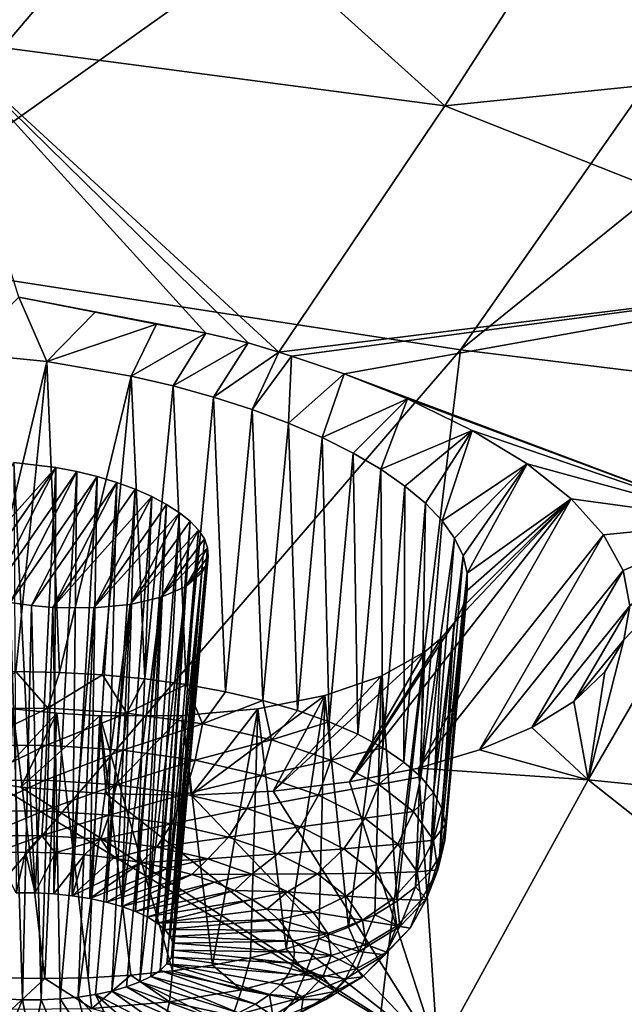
# Model space of a CAD drawing. Header units: metres. Extents: x -90 to 304, y -90 to 74.
# Tile 354 of 570: x 226.8 to 228.89, y 9.18 to 12.58. Entities that reach past the tile are written whole.
import ezdxf

# ---------------------------------------------------------------- set-up
doc = ezdxf.new("R2010")
doc.units = ezdxf.units.M
doc.layers.add('solid_21662050_350', color=7, linetype='CONTINUOUS')

msp = doc.modelspace()

# ---------------------------------------------------------------- linework, layer by layer
at = {"layer": 'solid_21662050_350'}
for points in [[(227.651947, 15.768793, 204.464615), (222.040695, 12.608644, 209.156174), (224.043106, 12.163971, 210.391296)], [(229.265793, 15.456266, 205.332703), (227.651947, 15.768793, 204.464615), (224.043106, 12.163971, 210.391296)], [(229.265793, 15.456266, 205.332703), (224.043106, 12.163971, 210.391296), (226.140976, 11.773056, 211.477097)], [(230.948105, 15.188368, 206.076813), (229.265793, 15.456266, 205.332703), (226.140976, 11.773056, 211.477097)], [(230.948105, 15.188368, 206.076813), (226.140976, 11.773056, 211.477097), (228.321777, 11.438239, 212.407089)], [(232.688187, 14.966808, 206.692215), (230.948105, 15.188368, 206.076813), (228.321777, 11.438239, 212.407089)], [(232.688187, 14.966808, 206.692215), (228.321777, 11.438239, 212.407089), (230.572449, 11.161523, 213.175705)], [(224.999817, 13.063144, 138.802139), (227.118759, 13.315646, 137.283661), (226.520493, 12.510379, 139.462799)], [(226.520493, 12.510379, 139.462799), (227.118759, 13.315646, 137.283661), (228.267212, 12.279743, 139.361588)], [(227.118759, 13.315646, 137.283661), (228.781036, 13.078306, 137.177475), (228.267212, 12.279743, 139.361588)], [(228.781036, 13.078306, 137.177475), (230.607529, 13.223016, 136.075104), (230.211166, 12.478839, 138.178833)], [(228.267212, 12.279743, 139.361588), (228.781036, 13.078306, 137.177475), (230.211166, 12.478839, 138.178833)], [(226.520493, 12.510379, 139.462799), (228.267212, 12.279743, 139.361588), (227.694962, 11.430182, 141.585892)], [(227.588959, 11.461358, 141.546906), (226.520493, 12.510379, 139.462799), (227.694962, 11.430182, 141.585892)], [(227.442703, 11.495285, 141.514999), (226.797409, 11.619217, 141.441406), (226.520493, 12.510379, 139.462799)], [(227.588959, 11.461358, 141.546906), (227.442703, 11.495285, 141.514999), (226.520493, 12.510379, 139.462799)], [(228.267212, 12.279743, 139.361588), (230.211166, 12.478839, 138.178833), (229.766693, 11.686722, 140.317886)], [(227.694962, 11.430182, 141.585892), (228.267212, 12.279743, 139.361588), (229.766693, 11.686722, 140.317886)], [(228.321777, 11.438239, 212.407089), (226.140976, 11.773056, 211.477097), (224.898575, 7.462947, 218.211243)], [(227.738724, 11.416168, 141.604782), (227.694962, 11.430182, 141.585892), (229.766693, 11.686722, 140.317886)], [(227.919708, 11.354596, 141.692123), (227.738724, 11.416168, 141.604782), (229.766693, 11.686722, 140.317886)], [(227.919708, 11.354596, 141.692123), (229.766693, 11.686722, 140.317886), (229.27684, 10.845471, 142.497498)], [(226.606583, 11.425714, 141.951706), (226.797409, 11.619217, 141.441406), (226.893982, 11.397331, 141.922241)], [(227.442703, 11.495285, 141.514999), (227.061188, 11.567391, 141.47287), (226.797409, 11.619217, 141.441406)], [(226.893982, 11.397331, 141.922241), (226.797409, 11.619217, 141.441406), (227.061188, 11.567391, 141.47287)], [(226.893982, 11.397331, 141.922241), (227.061188, 11.567391, 141.47287), (227.272812, 11.526498, 141.497849)], [(227.442703, 11.495285, 141.514999), (227.272812, 11.526498, 141.497849), (227.061188, 11.567391, 141.47287)], [(226.893982, 11.397331, 141.922241), (227.272812, 11.526498, 141.497849), (227.185974, 11.34658, 141.944733)], [(227.185974, 11.34658, 141.944733), (227.272812, 11.526498, 141.497849), (227.442703, 11.495285, 141.514999)], [(227.185974, 11.34658, 141.944733), (227.442703, 11.495285, 141.514999), (227.329788, 11.31308, 141.976349)], [(227.329788, 11.31308, 141.976349), (227.442703, 11.495285, 141.514999), (227.588959, 11.461358, 141.546906)], [(227.329788, 11.31308, 141.976349), (227.588959, 11.461358, 141.546906), (227.469208, 11.274671, 142.021378)], [(227.469208, 11.274671, 142.021378), (227.588959, 11.461358, 141.546906), (227.694962, 11.430182, 141.585892)], [(228.321777, 11.438239, 212.407089), (224.898575, 7.462947, 218.211243), (227.799805, 7.090538, 219.245651)], [(226.606583, 11.425714, 141.951706), (226.893982, 11.397331, 141.922241), (226.638153, 10.324144, 141.594299)], [(227.469208, 11.274671, 142.021378), (227.694962, 11.430182, 141.585892), (227.602295, 11.231869, 142.079254)], [(227.602295, 11.231869, 142.079254), (227.694962, 11.430182, 141.585892), (227.738724, 11.416168, 141.604782)], [(230.572449, 11.161523, 213.175705), (228.321777, 11.438239, 212.407089), (227.799805, 7.090538, 219.245651)], [(226.893982, 11.397331, 141.922241), (226.787643, 10.327307, 141.581528), (226.638153, 10.324144, 141.594299)], [(226.893982, 11.397331, 141.922241), (226.937668, 10.324664, 141.583313), (226.787643, 10.327307, 141.581528)], [(226.893982, 11.397331, 141.922241), (227.185974, 11.34658, 141.944733), (226.937668, 10.324664, 141.583313)], [(227.602295, 11.231869, 142.079254), (227.738724, 11.416168, 141.604782), (227.727692, 11.185113, 142.149353)], [(227.727692, 11.185113, 142.149353), (227.738724, 11.416168, 141.604782), (227.919708, 11.354596, 141.692123)], [(227.727692, 11.185113, 142.149353), (227.919708, 11.354596, 141.692123), (227.844238, 11.134833, 142.230972)], [(227.844238, 11.134833, 142.230972), (227.919708, 11.354596, 141.692123), (228.138596, 11.268078, 141.827774)], [(228.138596, 11.268078, 141.827774), (227.919708, 11.354596, 141.692123), (229.27684, 10.845471, 142.497498)], [(227.185974, 11.34658, 141.944733), (227.086609, 10.316245, 141.599686), (226.937668, 10.324664, 141.583313)], [(227.185974, 11.34658, 141.944733), (227.232803, 10.302142, 141.630432), (227.086609, 10.316245, 141.599686)], [(227.185974, 11.34658, 141.944733), (227.329788, 11.31308, 141.976349), (227.232803, 10.302142, 141.630432)], [(227.329788, 11.31308, 141.976349), (227.37468, 10.28251, 141.675232), (227.232803, 10.302142, 141.630432)], [(227.329788, 11.31308, 141.976349), (227.469208, 11.274671, 142.021378), (227.37468, 10.28251, 141.675232)], [(227.469208, 11.274671, 142.021378), (227.510666, 10.257563, 141.733597), (227.37468, 10.28251, 141.675232)], [(227.469208, 11.274671, 142.021378), (227.602295, 11.231869, 142.079254), (227.510666, 10.257563, 141.733597)], [(227.844238, 11.134833, 142.230972), (228.138596, 11.268078, 141.827774), (227.95076, 11.081519, 142.323257)], [(227.95076, 11.081519, 142.323257), (228.138596, 11.268078, 141.827774), (228.046249, 11.025665, 142.425247)], [(228.046249, 11.025665, 142.425247), (228.138596, 11.268078, 141.827774), (228.361694, 11.159866, 142.015213)], [(228.361694, 11.159866, 142.015213), (228.138596, 11.268078, 141.827774), (229.27684, 10.845471, 142.497498)], [(227.602295, 11.231869, 142.079254), (227.639267, 10.227575, 141.804871), (227.510666, 10.257563, 141.733597)], [(227.602295, 11.231869, 142.079254), (227.727692, 11.185113, 142.149353), (227.639267, 10.227575, 141.804871)], [(227.727692, 11.185113, 142.149353), (227.759094, 10.192875, 141.88829), (227.639267, 10.227575, 141.804871)], [(227.727692, 11.185113, 142.149353), (227.844238, 11.134833, 142.230972), (227.759094, 10.192875, 141.88829)], [(230.572449, 11.161523, 213.175705), (227.799805, 7.090538, 219.245651), (230.780045, 6.798356, 220.05722)], [(228.046249, 11.025665, 142.425247), (228.361694, 11.159866, 142.015213), (228.129776, 10.967772, 142.535934)], [(228.129776, 10.967772, 142.535934), (228.361694, 11.159866, 142.015213), (228.200531, 10.908388, 142.654144)], [(228.200531, 10.908388, 142.654144), (228.361694, 11.159866, 142.015213), (228.257889, 10.848016, 142.778763)], [(228.257889, 10.848016, 142.778763), (228.361694, 11.159866, 142.015213), (228.551819, 11.043999, 142.232483)], [(228.551819, 11.043999, 142.232483), (228.361694, 11.159866, 142.015213), (229.27684, 10.845471, 142.497498)], [(227.844238, 11.134833, 142.230972), (227.86882, 10.153842, 141.982941), (227.759094, 10.192875, 141.88829)], [(227.844238, 11.134833, 142.230972), (227.95076, 11.081519, 142.323257), (227.86882, 10.153842, 141.982941)], [(227.95076, 11.081519, 142.323257), (227.967239, 10.110905, 142.087769), (227.86882, 10.153842, 141.982941)], [(227.95076, 11.081519, 142.323257), (228.046249, 11.025665, 142.425247), (227.967239, 10.110905, 142.087769)], [(226.554169, 10.61761, 143.809799), (226.78009, 11.048913, 142.759537), (226.924973, 11.031392, 142.754349)], [(226.78009, 11.048913, 142.759537), (226.788544, 9.56358, 142.283768), (226.853912, 9.563376, 142.282166)], [(226.924973, 11.031392, 142.754349), (226.78009, 11.048913, 142.759537), (226.853912, 9.563376, 142.282166)], [(228.257889, 10.848016, 142.778763), (228.551819, 11.043999, 142.232483), (228.301285, 10.787211, 142.908493)], [(228.301285, 10.787211, 142.908493), (228.551819, 11.043999, 142.232483), (228.330307, 10.726527, 143.042053)], [(228.330307, 10.726527, 143.042053), (228.551819, 11.043999, 142.232483), (228.344711, 10.666491, 143.178146)], [(228.344711, 10.666491, 143.178146), (228.551819, 11.043999, 142.232483), (228.703506, 10.923476, 142.473297)], [(228.703506, 10.923476, 142.473297), (228.551819, 11.043999, 142.232483), (229.27684, 10.845471, 142.497498)], [(226.554169, 10.61761, 143.809799), (226.924973, 11.031392, 142.754349), (226.622284, 10.597008, 143.836105)], [(226.622284, 10.597008, 143.836105), (226.924973, 11.031392, 142.754349), (226.693893, 10.579576, 143.854309)], [(226.693893, 10.579576, 143.854309), (226.924973, 11.031392, 142.754349), (226.997528, 11.017359, 142.763992)], [(226.693893, 10.579576, 143.854309), (226.997528, 11.017359, 142.763992), (226.7677, 10.565622, 143.86412)], [(226.7677, 10.565622, 143.86412), (226.997528, 11.017359, 142.763992), (227.068237, 11.000034, 142.781891)], [(226.924973, 11.031392, 142.754349), (226.853912, 9.563376, 142.282166), (226.91893, 9.560019, 142.288513)], [(226.997528, 11.017359, 142.763992), (226.924973, 11.031392, 142.754349), (226.91893, 9.560019, 142.288513)], [(226.997528, 11.017359, 142.763992), (226.91893, 9.560019, 142.288513), (226.982452, 9.553568, 142.302689)], [(227.068237, 11.000034, 142.781891), (226.997528, 11.017359, 142.763992), (226.982452, 9.553568, 142.302689)], [(228.046249, 11.025665, 142.425247), (228.053284, 10.064533, 142.20163), (227.967239, 10.110905, 142.087769)], [(228.046249, 11.025665, 142.425247), (228.129776, 10.967772, 142.535934), (228.053284, 10.064533, 142.20163)], [(226.7677, 10.565622, 143.86412), (227.068237, 11.000034, 142.781891), (226.842148, 10.555387, 143.865433)], [(226.842148, 10.555387, 143.865433), (227.068237, 11.000034, 142.781891), (227.135651, 10.979735, 142.807785)], [(226.842148, 10.555387, 143.865433), (227.135651, 10.979735, 142.807785), (226.915649, 10.548952, 143.858505)], [(226.915649, 10.548952, 143.858505), (227.135651, 10.979735, 142.807785), (227.198654, 10.956796, 142.841248)], [(227.068237, 11.000034, 142.781891), (226.982452, 9.553568, 142.302689), (227.043396, 9.544131, 142.324463)], [(227.135651, 10.979735, 142.807785), (227.068237, 11.000034, 142.781891), (227.043396, 9.544131, 142.324463)], [(227.135651, 10.979735, 142.807785), (227.043396, 9.544131, 142.324463), (227.100723, 9.53187, 142.353455)], [(227.198654, 10.956796, 142.841248), (227.135651, 10.979735, 142.807785), (227.100723, 9.53187, 142.353455)], [(226.915649, 10.548952, 143.858505), (227.198654, 10.956796, 142.841248), (227.256302, 10.931561, 142.88176)], [(227.198654, 10.956796, 142.841248), (227.100723, 9.53187, 142.353455), (227.153458, 9.516996, 142.38916)], [(227.256302, 10.931561, 142.88176), (227.198654, 10.956796, 142.841248), (227.153458, 9.516996, 142.38916)], [(228.129776, 10.967772, 142.535934), (228.126007, 10.015235, 142.323288), (228.053284, 10.064533, 142.20163)], [(228.129776, 10.967772, 142.535934), (228.200531, 10.908388, 142.654144), (228.126007, 10.015235, 142.323288)], [(226.915649, 10.548952, 143.858505), (227.256302, 10.931561, 142.88176), (227.056152, 10.547194, 143.821487)], [(227.307724, 10.904426, 142.928665), (227.056152, 10.547194, 143.821487), (227.256302, 10.931561, 142.88176)], [(227.256302, 10.931561, 142.88176), (227.153458, 9.516996, 142.38916), (227.200699, 9.499757, 142.431)], [(227.307724, 10.904426, 142.928665), (227.256302, 10.931561, 142.88176), (227.200699, 9.499757, 142.431)], [(227.938644, 9.94663, 144.949051), (228.703506, 10.923476, 142.473297), (228.176514, 9.994089, 144.778854)], [(228.299637, 10.495775, 143.588043), (228.703506, 10.923476, 142.473297), (227.938644, 9.94663, 144.949051)], [(228.200531, 10.908388, 142.654144), (228.184616, 9.963552, 142.451416), (228.126007, 10.015235, 142.323288)], [(228.176514, 9.994089, 144.778854), (228.703506, 10.923476, 142.473297), (228.814697, 10.799749, 142.733963)], [(228.200531, 10.908388, 142.654144), (228.257889, 10.848016, 142.778763), (228.184616, 9.963552, 142.451416)], [(228.329285, 10.55056, 143.45253), (228.703506, 10.923476, 142.473297), (228.299637, 10.495775, 143.588043)], [(228.344376, 10.607661, 143.315399), (228.703506, 10.923476, 142.473297), (228.329285, 10.55056, 143.45253)], [(228.344711, 10.666491, 143.178146), (228.703506, 10.923476, 142.473297), (228.344376, 10.607661, 143.315399)], [(228.814697, 10.799749, 142.733963), (228.703506, 10.923476, 142.473297), (229.27684, 10.845471, 142.497498)], [(227.352188, 10.875768, 142.981277), (227.056152, 10.547194, 143.821487), (227.307724, 10.904426, 142.928665)], [(227.181946, 10.559356, 143.757202), (227.056152, 10.547194, 143.821487), (227.352188, 10.875768, 142.981277)], [(227.181946, 10.559356, 143.757202), (227.352188, 10.875768, 142.981277), (227.389023, 10.846027, 143.038757)], [(227.307724, 10.904426, 142.928665), (227.200699, 9.499757, 142.431), (227.241623, 9.480461, 142.478226)], [(227.352188, 10.875768, 142.981277), (227.307724, 10.904426, 142.928665), (227.241623, 9.480461, 142.478226)], [(227.352188, 10.875768, 142.981277), (227.241623, 9.480461, 142.478226), (227.275528, 9.459426, 142.530045)], [(227.389023, 10.846027, 143.038757), (227.352188, 10.875768, 142.981277), (227.275528, 9.459426, 142.530045)], [(227.181946, 10.559356, 143.757202), (227.389023, 10.846027, 143.038757), (227.417709, 10.815631, 143.100235)], [(227.389023, 10.846027, 143.038757), (227.275528, 9.459426, 142.530045), (227.301865, 9.437017, 142.585556)], [(227.417709, 10.815631, 143.100235), (227.389023, 10.846027, 143.038757), (227.301865, 9.437017, 142.585556)], [(228.257889, 10.848016, 142.778763), (228.301285, 10.787211, 142.908493), (228.184616, 9.963552, 142.451416)], [(228.761917, 9.953365, 144.724335), (229.27684, 10.845471, 142.497498), (230.648056, 9.762865, 144.732513)], [(228.884735, 10.436546, 143.568588), (229.27684, 10.845471, 142.497498), (228.761917, 9.953365, 144.724335)], [(228.882507, 10.676091, 143.006699), (228.814697, 10.799749, 142.733963), (229.27684, 10.845471, 142.497498)], [(228.905899, 10.55429, 143.286819), (228.882507, 10.676091, 143.006699), (229.27684, 10.845471, 142.497498)], [(228.884735, 10.436546, 143.568588), (228.905899, 10.55429, 143.286819), (229.27684, 10.845471, 142.497498)], [(227.181946, 10.559356, 143.757202), (227.417709, 10.815631, 143.100235), (227.289383, 10.584445, 143.668701)], [(227.289383, 10.584445, 143.668701), (227.417709, 10.815631, 143.100235), (227.437836, 10.785016, 143.16478)], [(227.417709, 10.815631, 143.100235), (227.301865, 9.437017, 142.585556), (227.320145, 9.413618, 142.643829)], [(227.437836, 10.785016, 143.16478), (227.417709, 10.815631, 143.100235), (227.320145, 9.413618, 142.643829)], [(227.289383, 10.584445, 143.668701), (227.437836, 10.785016, 143.16478), (227.449127, 10.754624, 143.23143)], [(227.449127, 10.754624, 143.23143), (227.437836, 10.785016, 143.16478), (227.320145, 9.413618, 142.643829)], [(228.176514, 9.994089, 144.778854), (228.814697, 10.799749, 142.733963), (228.387375, 10.057003, 144.579849)], [(228.301285, 10.787211, 142.908493), (228.228455, 9.910048, 142.584579), (228.184616, 9.963552, 142.451416)], [(228.301285, 10.787211, 142.908493), (228.330307, 10.726527, 143.042053), (228.228455, 9.910048, 142.584579)], [(228.387375, 10.057003, 144.579849), (228.814697, 10.799749, 142.733963), (228.882507, 10.676091, 143.006699)], [(227.289383, 10.584445, 143.668701), (227.449127, 10.754624, 143.23143), (227.373489, 10.621456, 143.559509)], [(227.449127, 10.754624, 143.23143), (227.320145, 9.413618, 142.643829), (227.330093, 9.389626, 142.703857)], [(227.451431, 10.724883, 143.299194), (227.449127, 10.754624, 143.23143), (227.330093, 9.389626, 142.703857)], [(227.373489, 10.621456, 143.559509), (227.449127, 10.754624, 143.23143), (227.451431, 10.724883, 143.299194)], [(227.451431, 10.724883, 143.299194), (227.330093, 9.389626, 142.703857), (227.331497, 9.36546, 142.764603)], [(227.444748, 10.696224, 143.367065), (227.451431, 10.724883, 143.299194), (227.331497, 9.36546, 142.764603)], [(227.373489, 10.621456, 143.559509), (227.451431, 10.724883, 143.299194), (227.444748, 10.696224, 143.367065)], [(228.330307, 10.726527, 143.042053), (228.25705, 9.85531, 142.721344), (228.228455, 9.910048, 142.584579)], [(228.330307, 10.726527, 143.042053), (228.344711, 10.666491, 143.178146), (228.25705, 9.85531, 142.721344)], [(227.444748, 10.696224, 143.367065), (227.331497, 9.36546, 142.764603), (227.324371, 9.341516, 142.825058)], [(227.429184, 10.669107, 143.433929), (227.444748, 10.696224, 143.367065), (227.324371, 9.341516, 142.825058)], [(227.373489, 10.621456, 143.559509), (227.444748, 10.696224, 143.367065), (227.429184, 10.669107, 143.433929)], [(228.387375, 10.057003, 144.579849), (228.882507, 10.676091, 143.006699), (228.567688, 10.134292, 144.354904)], [(228.567688, 10.134292, 144.354904), (228.882507, 10.676091, 143.006699), (228.905899, 10.55429, 143.286819)], [(227.429184, 10.669107, 143.433929), (227.308807, 9.318223, 142.884155), (227.285095, 9.295971, 142.940903)], [(227.373489, 10.621456, 143.559509), (227.429184, 10.669107, 143.433929), (227.285095, 9.295971, 142.940903)], [(227.429184, 10.669107, 143.433929), (227.324371, 9.341516, 142.825058), (227.308807, 9.318223, 142.884155)], [(228.344711, 10.666491, 143.178146), (228.270111, 9.799939, 142.860214), (228.25705, 9.85531, 142.721344)], [(228.344711, 10.666491, 143.178146), (228.344376, 10.607661, 143.315399), (228.270111, 9.799939, 142.860214)], [(227.373489, 10.621456, 143.559509), (227.253632, 9.27514, 142.994324), (227.214951, 9.256089, 143.043488)], [(227.289383, 10.584445, 143.668701), (227.373489, 10.621456, 143.559509), (227.214951, 9.256089, 143.043488)], [(227.373489, 10.621456, 143.559509), (227.285095, 9.295971, 142.940903), (227.253632, 9.27514, 142.994324)], [(228.344376, 10.607661, 143.315399), (228.267456, 9.74454, 142.999664), (228.270111, 9.799939, 142.860214)], [(228.344376, 10.607661, 143.315399), (228.329285, 10.55056, 143.45253), (228.267456, 9.74454, 142.999664)], [(227.289383, 10.584445, 143.668701), (227.169708, 9.239137, 143.087601), (227.118713, 9.224586, 143.125839)], [(227.181946, 10.559356, 143.757202), (227.289383, 10.584445, 143.668701), (227.118713, 9.224586, 143.125839)], [(227.289383, 10.584445, 143.668701), (227.214951, 9.256089, 143.043488), (227.169708, 9.239137, 143.087601)], [(226.7677, 10.565622, 143.86412), (226.81012, 9.194803, 143.210739), (226.745102, 9.19816, 143.204391)], [(226.7677, 10.565622, 143.86412), (226.842148, 10.555387, 143.865433), (226.81012, 9.194803, 143.210739)], [(226.842148, 10.555387, 143.865433), (226.875488, 9.1946, 143.209137), (226.81012, 9.194803, 143.210739)], [(226.842148, 10.555387, 143.865433), (226.915649, 10.548952, 143.858505), (226.875488, 9.1946, 143.209137)], [(226.915649, 10.548952, 143.858505), (226.94014, 9.197554, 143.199615), (226.875488, 9.1946, 143.209137)], [(226.915649, 10.548952, 143.858505), (227.056152, 10.547194, 143.821487), (226.94014, 9.197554, 143.199615)], [(227.056152, 10.547194, 143.821487), (227.002914, 9.203614, 143.182343), (226.94014, 9.197554, 143.199615)], [(227.181946, 10.559356, 143.757202), (227.06279, 9.212676, 143.157608), (227.002914, 9.203614, 143.182343)], [(227.181946, 10.559356, 143.757202), (227.002914, 9.203614, 143.182343), (227.056152, 10.547194, 143.821487)], [(227.181946, 10.559356, 143.757202), (227.118713, 9.224586, 143.125839), (227.06279, 9.212676, 143.157608)], [(228.329285, 10.55056, 143.45253), (228.249146, 9.689721, 143.138153), (228.267456, 9.74454, 142.999664)], [(228.329285, 10.55056, 143.45253), (228.299637, 10.495775, 143.588043), (228.249146, 9.689721, 143.138153)], [(228.567688, 10.134292, 144.354904), (228.905899, 10.55429, 143.286819), (228.712723, 10.22432, 144.108643)], [(228.712723, 10.22432, 144.108643), (228.905899, 10.55429, 143.286819), (228.884735, 10.436546, 143.568588)], [(228.299637, 10.495775, 143.588043), (227.938644, 9.94663, 144.949051), (228.255875, 10.443935, 143.720306)], [(228.299637, 10.495775, 143.588043), (228.215363, 9.636083, 143.27417), (228.249146, 9.689721, 143.138153)], [(228.299637, 10.495775, 143.588043), (228.255875, 10.443935, 143.720306), (228.215363, 9.636083, 143.27417)], [(228.255875, 10.443935, 143.720306), (227.938644, 9.94663, 144.949051), (228.1987, 10.395614, 143.847794)], [(228.255875, 10.443935, 143.720306), (228.166473, 9.584212, 143.406219), (228.215363, 9.636083, 143.27417)], [(228.255875, 10.443935, 143.720306), (228.1987, 10.395614, 143.847794), (228.166473, 9.584212, 143.406219)], [(228.712723, 10.22432, 144.108643), (228.884735, 10.436546, 143.568588), (228.819778, 10.32604, 143.843948)], [(228.819778, 10.32604, 143.843948), (228.884735, 10.436546, 143.568588), (228.761917, 9.953365, 144.724335)], [(228.1987, 10.395614, 143.847794), (227.938644, 9.94663, 144.949051), (227.674789, 9.915181, 145.089462)], [(228.1987, 10.395614, 143.847794), (227.674789, 9.915181, 145.089462), (228.047531, 10.311232, 144.083649)], [(228.1987, 10.395614, 143.847794), (228.047531, 10.311232, 144.083649), (228.103027, 9.534678, 143.532883)], [(228.1987, 10.395614, 143.847794), (228.103027, 9.534678, 143.532883), (228.166473, 9.584212, 143.406219)], [(226.897629, 10.200843, 141.558594), (226.621887, 10.198359, 141.573746), (226.787643, 10.327307, 141.581528)], [(226.897629, 10.200843, 141.558594), (226.787643, 10.327307, 141.581528), (226.937668, 10.324664, 141.583313)], [(226.897629, 10.200843, 141.558594), (226.937668, 10.324664, 141.583313), (227.086609, 10.316245, 141.599686)], [(227.17099, 10.183372, 141.593704), (226.897629, 10.200843, 141.558594), (227.086609, 10.316245, 141.599686)], [(227.17099, 10.183372, 141.593704), (227.086609, 10.316245, 141.599686), (227.232803, 10.302142, 141.630432)], [(227.17099, 10.183372, 141.593704), (227.232803, 10.302142, 141.630432), (227.37468, 10.28251, 141.675232)], [(228.047531, 10.311232, 144.083649), (227.674789, 9.915181, 145.089462), (227.853043, 10.245149, 144.288254)], [(228.047531, 10.311232, 144.083649), (227.853043, 10.245149, 144.288254), (227.935394, 9.444758, 143.764496)], [(228.047531, 10.311232, 144.083649), (227.935394, 9.444758, 143.764496), (228.025726, 9.488023, 143.65274)], [(228.047531, 10.311232, 144.083649), (228.025726, 9.488023, 143.65274), (228.103027, 9.534678, 143.532883)], [(228.712723, 10.22432, 144.108643), (228.819778, 10.32604, 143.843948), (228.761917, 9.953365, 144.724335)], [(227.431473, 10.146618, 141.677734), (227.17099, 10.183372, 141.593704), (227.37468, 10.28251, 141.675232)], [(227.431473, 10.146618, 141.677734), (227.37468, 10.28251, 141.675232), (227.510666, 10.257563, 141.733597)], [(227.853043, 10.245149, 144.288254), (227.674789, 9.915181, 145.089462), (227.391922, 9.901174, 145.195679)], [(227.853043, 10.245149, 144.288254), (227.391922, 9.901174, 145.195679), (227.622269, 10.199284, 144.455872)], [(227.431473, 10.146618, 141.677734), (227.510666, 10.257563, 141.733597), (227.639267, 10.227575, 141.804871)], [(227.853043, 10.245149, 144.288254), (227.622269, 10.199284, 144.455872), (227.719772, 9.370253, 143.958878)], [(227.853043, 10.245149, 144.288254), (227.719772, 9.370253, 143.958878), (227.833038, 9.405357, 143.866913)], [(227.853043, 10.245149, 144.288254), (227.833038, 9.405357, 143.866913), (227.935394, 9.444758, 143.764496)], [(226.629013, 10.071098, 141.582626), (226.621887, 10.198359, 141.573746), (226.897629, 10.200843, 141.558594)], [(226.629013, 10.071098, 141.582626), (226.897629, 10.200843, 141.558594), (226.893799, 10.073483, 141.568069)], [(226.928574, 10.183451, 144.683075), (226.70665, 9.945008, 145.281342), (226.777618, 10.198823, 144.69072)], [(226.777618, 10.198823, 144.69072), (226.737106, 9.27024, 144.242218), (226.887146, 9.267597, 144.244019)], [(226.928574, 10.183451, 144.683075), (226.777618, 10.198823, 144.69072), (226.887146, 9.267597, 144.244019)], [(226.893799, 10.073483, 141.568069), (226.897629, 10.200843, 141.558594), (227.17099, 10.183372, 141.593704)], [(227.622269, 10.199284, 144.455872), (227.391922, 9.901174, 145.195679), (227.362335, 10.17522, 144.58168)], [(227.622269, 10.199284, 144.455872), (227.362335, 10.17522, 144.58168), (227.465576, 9.314417, 144.107544)], [(227.669083, 10.091995, 141.807465), (227.431473, 10.146618, 141.677734), (227.639267, 10.227575, 141.804871)], [(227.622269, 10.199284, 144.455872), (227.465576, 9.314417, 144.107544), (227.596832, 9.339828, 144.039383)], [(227.622269, 10.199284, 144.455872), (227.596832, 9.339828, 144.039383), (227.719772, 9.370253, 143.958878)], [(227.669083, 10.091995, 141.807465), (227.639267, 10.227575, 141.804871), (227.759094, 10.192875, 141.88829)], [(228.567688, 10.134292, 144.354904), (228.712723, 10.22432, 144.108643), (228.761917, 9.953365, 144.724335)], [(226.928574, 10.183451, 144.683075), (226.804382, 9.927994, 145.292862), (226.70665, 9.945008, 145.281342)], [(227.077148, 10.17449, 144.661987), (226.804382, 9.927994, 145.292862), (226.928574, 10.183451, 144.683075)], [(227.077148, 10.17449, 144.661987), (227.098816, 9.905443, 145.264084), (226.804382, 9.927994, 145.292862)], [(226.928574, 10.183451, 144.683075), (226.887146, 9.267597, 144.244019), (227.036621, 9.27076, 144.231232)], [(226.893799, 10.073483, 141.568069), (227.17099, 10.183372, 141.593704), (227.156326, 10.056705, 141.601791)], [(227.077148, 10.17449, 144.661987), (226.928574, 10.183451, 144.683075), (227.036621, 9.27076, 144.231232)], [(227.077148, 10.17449, 144.661987), (227.036621, 9.27076, 144.231232), (227.183929, 9.279693, 144.203995)], [(227.077148, 10.17449, 144.661987), (227.362335, 10.17522, 144.58168), (227.098816, 9.905443, 145.264084)], [(227.077148, 10.17449, 144.661987), (227.327438, 9.294298, 144.162628), (227.362335, 10.17522, 144.58168)], [(227.077148, 10.17449, 144.661987), (227.183929, 9.279693, 144.203995), (227.327438, 9.294298, 144.162628)], [(227.362335, 10.17522, 144.58168), (227.391922, 9.901174, 145.195679), (227.098816, 9.905443, 145.264084)], [(227.156326, 10.056705, 141.601791), (227.17099, 10.183372, 141.593704), (227.431473, 10.146618, 141.677734)], [(227.465576, 9.314417, 144.107544), (227.362335, 10.17522, 144.58168), (227.327438, 9.294298, 144.162628)], [(227.669083, 10.091995, 141.807465), (227.759094, 10.192875, 141.88829), (227.86882, 10.153842, 141.982941)], [(227.156326, 10.056705, 141.601791), (227.431473, 10.146618, 141.677734), (227.406464, 10.021411, 141.682495)], [(227.406464, 10.021411, 141.682495), (227.431473, 10.146618, 141.677734), (227.669083, 10.091995, 141.807465)], [(227.874664, 10.021601, 141.977905), (227.669083, 10.091995, 141.807465), (227.86882, 10.153842, 141.982941)], [(227.874664, 10.021601, 141.977905), (227.86882, 10.153842, 141.982941), (227.967239, 10.110905, 142.087769)], [(228.387375, 10.057003, 144.579849), (228.567688, 10.134292, 144.354904), (228.761917, 9.953365, 144.724335)], [(227.406464, 10.021411, 141.682495), (227.669083, 10.091995, 141.807465), (227.634644, 9.968955, 141.807068)], [(227.634644, 9.968955, 141.807068), (227.669083, 10.091995, 141.807465), (227.874664, 10.021601, 141.977905)], [(227.874664, 10.021601, 141.977905), (227.967239, 10.110905, 142.087769), (228.053284, 10.064533, 142.20163)], [(226.629013, 10.071098, 141.582626), (226.893799, 10.073483, 141.568069), (226.640488, 9.950479, 141.623169)], [(226.893799, 10.073483, 141.568069), (226.888992, 9.952716, 141.609497), (226.640488, 9.950479, 141.623169)], [(226.893799, 10.073483, 141.568069), (227.156326, 10.056705, 141.601791), (226.888992, 9.952716, 141.609497)], [(228.040329, 9.938141, 142.182495), (227.874664, 10.021601, 141.977905), (228.053284, 10.064533, 142.20163)], [(228.040329, 9.938141, 142.182495), (228.053284, 10.064533, 142.20163), (228.126007, 10.015235, 142.323288)], [(227.156326, 10.056705, 141.601791), (227.135376, 9.93697, 141.641144), (226.888992, 9.952716, 141.609497)], [(227.156326, 10.056705, 141.601791), (227.406464, 10.021411, 141.682495), (227.135376, 9.93697, 141.641144)], [(228.176514, 9.994089, 144.778854), (228.387375, 10.057003, 144.579849), (228.761917, 9.953365, 144.724335)], [(227.406464, 10.021411, 141.682495), (227.370132, 9.903846, 141.716888), (227.135376, 9.93697, 141.641144)], [(227.406464, 10.021411, 141.682495), (227.634644, 9.968955, 141.807068), (227.370132, 9.903846, 141.716888)], [(227.634644, 9.968955, 141.807068), (227.874664, 10.021601, 141.977905), (227.832062, 9.901355, 141.970734)], [(227.832062, 9.901355, 141.970734), (227.874664, 10.021601, 141.977905), (228.040329, 9.938141, 142.182495)], [(227.938644, 9.94663, 144.949051), (228.176514, 9.994089, 144.778854), (228.243286, 9.008652, 147.005142)], [(228.040329, 9.938141, 142.182495), (228.126007, 10.015235, 142.323288), (228.184616, 9.963552, 142.451416)], [(228.176514, 9.994089, 144.778854), (228.761917, 9.953365, 144.724335), (228.243286, 9.008652, 147.005142)], [(227.634644, 9.968955, 141.807068), (227.584274, 9.854616, 141.833801), (227.370132, 9.903846, 141.716888)], [(227.634644, 9.968955, 141.807068), (227.832062, 9.901355, 141.970734), (227.584274, 9.854616, 141.833801)], [(228.159698, 9.844823, 142.413376), (228.040329, 9.938141, 142.182495), (228.184616, 9.963552, 142.451416)], [(228.159698, 9.844823, 142.413376), (228.184616, 9.963552, 142.451416), (228.228455, 9.910048, 142.584579)], [(226.15036, 9.031086, 147.458176), (226.70665, 9.945008, 145.281342), (228.243286, 9.008652, 147.005142)], [(226.640488, 9.950479, 141.623169), (226.888992, 9.952716, 141.609497), (226.655579, 9.844375, 141.692734)], [(226.888992, 9.952716, 141.609497), (226.88353, 9.846427, 141.680191), (226.655579, 9.844375, 141.692734)], [(226.70665, 9.945008, 145.281342), (226.804382, 9.927994, 145.292862), (228.243286, 9.008652, 147.005142)], [(226.804382, 9.927994, 145.292862), (227.098816, 9.905443, 145.264084), (228.243286, 9.008652, 147.005142)], [(226.888992, 9.952716, 141.609497), (227.135376, 9.93697, 141.641144), (226.88353, 9.846427, 141.680191)], [(227.135376, 9.93697, 141.641144), (227.109512, 9.831985, 141.709229), (226.88353, 9.846427, 141.680191)], [(227.135376, 9.93697, 141.641144), (227.370132, 9.903846, 141.716888), (227.109512, 9.831985, 141.709229)], [(227.674789, 9.915181, 145.089462), (227.938644, 9.94663, 144.949051), (228.243286, 9.008652, 147.005142)], [(227.832062, 9.901355, 141.970734), (228.040329, 9.938141, 142.182495), (227.99115, 9.821207, 142.167206)], [(227.99115, 9.821207, 142.167206), (228.040329, 9.938141, 142.182495), (228.159698, 9.844823, 142.413376)], [(228.243286, 9.008652, 147.005142), (228.761917, 9.953365, 144.724335), (230.204422, 8.812486, 147.038498)], [(228.761917, 9.953365, 144.724335), (230.648056, 9.762865, 144.732513), (230.204422, 8.812486, 147.038498)], [(227.098816, 9.905443, 145.264084), (227.391922, 9.901174, 145.195679), (228.243286, 9.008652, 147.005142)], [(227.370132, 9.903846, 141.716888), (227.32486, 9.801601, 141.778702), (227.109512, 9.831985, 141.709229)], [(227.370132, 9.903846, 141.716888), (227.584274, 9.854616, 141.833801), (227.32486, 9.801601, 141.778702)], [(227.391922, 9.901174, 145.195679), (227.674789, 9.915181, 145.089462), (228.243286, 9.008652, 147.005142)], [(227.832062, 9.901355, 141.970734), (227.769562, 9.791173, 141.987411), (227.584274, 9.854616, 141.833801)], [(227.832062, 9.901355, 141.970734), (227.99115, 9.821207, 142.167206), (227.769562, 9.791173, 141.987411)], [(228.22821, 9.745233, 142.661682), (228.159698, 9.844823, 142.413376), (228.228455, 9.910048, 142.584579)], [(228.22821, 9.745233, 142.661682), (228.228455, 9.910048, 142.584579), (228.25705, 9.85531, 142.721344)], [(227.584274, 9.854616, 141.833801), (227.521271, 9.756445, 141.885941), (227.32486, 9.801601, 141.778702)], [(227.584274, 9.854616, 141.833801), (227.769562, 9.791173, 141.987411), (227.521271, 9.756445, 141.885941)], [(228.22821, 9.745233, 142.661682), (228.25705, 9.85531, 142.721344), (228.270111, 9.799939, 142.860214)], [(226.655579, 9.844375, 141.692734), (226.88353, 9.846427, 141.680191), (226.673294, 9.759717, 141.786774)], [(226.88353, 9.846427, 141.680191), (226.877747, 9.761558, 141.775528), (226.673294, 9.759717, 141.786774)], [(226.88353, 9.846427, 141.680191), (227.109512, 9.831985, 141.709229), (226.877747, 9.761558, 141.775528)], [(227.109512, 9.831985, 141.709229), (227.080444, 9.748604, 141.801559), (226.877747, 9.761558, 141.775528)], [(227.109512, 9.831985, 141.709229), (227.32486, 9.801601, 141.778702), (227.080444, 9.748604, 141.801559)], [(227.99115, 9.821207, 142.167206), (227.918869, 9.715955, 142.171799), (227.769562, 9.791173, 141.987411)], [(227.99115, 9.821207, 142.167206), (228.105804, 9.731592, 142.388931), (227.918869, 9.715955, 142.171799)], [(227.99115, 9.821207, 142.167206), (228.159698, 9.844823, 142.413376), (228.105804, 9.731592, 142.388931)], [(228.105804, 9.731592, 142.388931), (228.159698, 9.844823, 142.413376), (228.22821, 9.745233, 142.661682)], [(227.32486, 9.801601, 141.778702), (227.273575, 9.721353, 141.863876), (227.080444, 9.748604, 141.801559)], [(227.32486, 9.801601, 141.778702), (227.521271, 9.756445, 141.885941), (227.273575, 9.721353, 141.863876)], [(227.769562, 9.791173, 141.987411), (227.691223, 9.698252, 142.02684), (227.521271, 9.756445, 141.885941)], [(227.769562, 9.791173, 141.987411), (227.918869, 9.715955, 142.171799), (227.691223, 9.698252, 142.02684)], [(228.24321, 9.643198, 142.917877), (228.22821, 9.745233, 142.661682), (228.270111, 9.799939, 142.860214)], [(228.24321, 9.643198, 142.917877), (228.270111, 9.799939, 142.860214), (228.267456, 9.74454, 142.999664)], [(226.673294, 9.759717, 141.786774), (226.877747, 9.761558, 141.775528), (226.717957, 9.703104, 141.895615)], [(226.877747, 9.761558, 141.775528), (226.820587, 9.704562, 141.888626), (226.717957, 9.703104, 141.895615)], [(226.877747, 9.761558, 141.775528), (226.923355, 9.701756, 141.892365), (226.820587, 9.704562, 141.888626)], [(226.877747, 9.761558, 141.775528), (227.080444, 9.748604, 141.801559), (226.923355, 9.701756, 141.892365)], [(227.521271, 9.756445, 141.885941), (227.449753, 9.680852, 141.960068), (227.273575, 9.721353, 141.863876)], [(227.521271, 9.756445, 141.885941), (227.691223, 9.698252, 142.02684), (227.449753, 9.680852, 141.960068)], [(227.080444, 9.748604, 141.801559), (227.024994, 9.694723, 141.906769), (226.923355, 9.701756, 141.892365)], [(227.080444, 9.748604, 141.801559), (227.124191, 9.683551, 141.931671), (227.024994, 9.694723, 141.906769)], [(227.080444, 9.748604, 141.801559), (227.273575, 9.721353, 141.863876), (227.124191, 9.683551, 141.931671)], [(227.273575, 9.721353, 141.863876), (227.219711, 9.668378, 141.966751), (227.124191, 9.683551, 141.931671)], [(227.273575, 9.721353, 141.863876), (227.449753, 9.680852, 141.960068), (227.219711, 9.668378, 141.966751)], [(228.105804, 9.731592, 142.388931), (228.026459, 9.631851, 142.379883), (227.918869, 9.715955, 142.171799)], [(228.105804, 9.731592, 142.388931), (228.171585, 9.635955, 142.62738), (228.026459, 9.631851, 142.379883)], [(228.105804, 9.731592, 142.388931), (228.22821, 9.745233, 142.661682), (228.171585, 9.635955, 142.62738)], [(228.171585, 9.635955, 142.62738), (228.22821, 9.745233, 142.661682), (228.24321, 9.643198, 142.917877)], [(228.24321, 9.643198, 142.917877), (228.267456, 9.74454, 142.999664), (228.249146, 9.689721, 143.138153)], [(226.788544, 9.56358, 142.283768), (226.717957, 9.703104, 141.895615), (226.820587, 9.704562, 141.888626)], [(226.853912, 9.563376, 142.282166), (226.788544, 9.56358, 142.283768), (226.820587, 9.704562, 141.888626)], [(226.853912, 9.563376, 142.282166), (226.820587, 9.704562, 141.888626), (226.923355, 9.701756, 141.892365)], [(226.91893, 9.560019, 142.288513), (226.853912, 9.563376, 142.282166), (226.923355, 9.701756, 141.892365)], [(226.91893, 9.560019, 142.288513), (226.923355, 9.701756, 141.892365), (227.024994, 9.694723, 141.906769)], [(226.982452, 9.553568, 142.302689), (226.91893, 9.560019, 142.288513), (227.024994, 9.694723, 141.906769)], [(226.982452, 9.553568, 142.302689), (227.024994, 9.694723, 141.906769), (227.124191, 9.683551, 141.931671)], [(227.691223, 9.698252, 142.02684), (227.602188, 9.628657, 142.086441), (227.449753, 9.680852, 141.960068)], [(227.691223, 9.698252, 142.02684), (227.828186, 9.629257, 142.195969), (227.602188, 9.628657, 142.086441)], [(227.918869, 9.715955, 142.171799), (227.828186, 9.629257, 142.195969), (227.691223, 9.698252, 142.02684)], [(227.918869, 9.715955, 142.171799), (228.026459, 9.631851, 142.379883), (227.828186, 9.629257, 142.195969)], [(228.204132, 9.542639, 143.172089), (228.249146, 9.689721, 143.138153), (228.215363, 9.636083, 143.27417)], [(228.204132, 9.542639, 143.172089), (228.24321, 9.643198, 142.917877), (228.249146, 9.689721, 143.138153)], [(226.982452, 9.553568, 142.302689), (227.124191, 9.683551, 141.931671), (227.219711, 9.668378, 141.966751)], [(227.043396, 9.544131, 142.324463), (226.982452, 9.553568, 142.302689), (227.219711, 9.668378, 141.966751)], [(227.043396, 9.544131, 142.324463), (227.219711, 9.668378, 141.966751), (227.310349, 9.649398, 142.011566)], [(227.449753, 9.680852, 141.960068), (227.310349, 9.649398, 142.011566), (227.219711, 9.668378, 141.966751)], [(227.449753, 9.680852, 141.960068), (227.394974, 9.626848, 142.065567), (227.310349, 9.649398, 142.011566)], [(227.449753, 9.680852, 141.960068), (227.602188, 9.628657, 142.086441), (227.394974, 9.626848, 142.065567)], [(227.100723, 9.53187, 142.353455), (227.043396, 9.544131, 142.324463), (227.310349, 9.649398, 142.011566)], [(227.100723, 9.53187, 142.353455), (227.310349, 9.649398, 142.011566), (227.394974, 9.626848, 142.065567)], [(227.153458, 9.516996, 142.38916), (227.100723, 9.53187, 142.353455), (227.394974, 9.626848, 142.065567)], [(227.153458, 9.516996, 142.38916), (227.394974, 9.626848, 142.065567), (227.472519, 9.601011, 142.128052)], [(227.602188, 9.628657, 142.086441), (227.472519, 9.601011, 142.128052), (227.394974, 9.626848, 142.065567)], [(227.602188, 9.628657, 142.086441), (227.542007, 9.572214, 142.198242), (227.472519, 9.601011, 142.128052)], [(227.602188, 9.628657, 142.086441), (227.725021, 9.566775, 142.238129), (227.542007, 9.572214, 142.198242)], [(227.828186, 9.629257, 142.195969), (227.725021, 9.566775, 142.238129), (227.602188, 9.628657, 142.086441)], [(227.828186, 9.629257, 142.195969), (227.926865, 9.552113, 142.386841), (227.725021, 9.566775, 142.238129)], [(228.026459, 9.631851, 142.379883), (227.926865, 9.552113, 142.386841), (227.828186, 9.629257, 142.195969)], [(228.026459, 9.631851, 142.379883), (228.088196, 9.542095, 142.603668), (227.926865, 9.552113, 142.386841)], [(228.171585, 9.635955, 142.62738), (228.088196, 9.542095, 142.603668), (228.026459, 9.631851, 142.379883)], [(228.171585, 9.635955, 142.62738), (228.185989, 9.537969, 142.873398), (228.088196, 9.542095, 142.603668)], [(228.204132, 9.542639, 143.172089), (228.215363, 9.636083, 143.27417), (228.166473, 9.584212, 143.406219)], [(228.171585, 9.635955, 142.62738), (228.24321, 9.643198, 142.917877), (228.185989, 9.537969, 142.873398)], [(228.185989, 9.537969, 142.873398), (228.24321, 9.643198, 142.917877), (228.204132, 9.542639, 143.172089)], [(227.200699, 9.499757, 142.431), (227.153458, 9.516996, 142.38916), (227.472519, 9.601011, 142.128052)], [(227.200699, 9.499757, 142.431), (227.472519, 9.601011, 142.128052), (227.542007, 9.572214, 142.198242)], [(228.112473, 9.44742, 143.414581), (228.166473, 9.584212, 143.406219), (228.103027, 9.534678, 143.532883)], [(228.112473, 9.44742, 143.414581), (228.204132, 9.542639, 143.172089), (228.166473, 9.584212, 143.406219)], [(227.241623, 9.480461, 142.478226), (227.200699, 9.499757, 142.431), (227.542007, 9.572214, 142.198242)], [(227.241623, 9.480461, 142.478226), (227.542007, 9.572214, 142.198242), (227.60257, 9.540818, 142.275269)], [(227.725021, 9.566775, 142.238129), (227.60257, 9.540818, 142.275269), (227.542007, 9.572214, 142.198242)], [(227.725021, 9.566775, 142.238129), (227.653427, 9.507217, 142.358139), (227.60257, 9.540818, 142.275269)], [(227.725021, 9.566775, 142.238129), (227.813522, 9.497583, 142.409317), (227.653427, 9.507217, 142.358139)], [(227.926865, 9.552113, 142.386841), (227.813522, 9.497583, 142.409317), (227.725021, 9.566775, 142.238129)], [(227.926865, 9.552113, 142.386841), (227.983505, 9.469784, 142.592102), (227.813522, 9.497583, 142.409317)], [(228.088196, 9.542095, 142.603668), (227.983505, 9.469784, 142.592102), (227.926865, 9.552113, 142.386841)], [(227.275528, 9.459426, 142.530045), (227.241623, 9.480461, 142.478226), (227.60257, 9.540818, 142.275269)], [(227.275528, 9.459426, 142.530045), (227.60257, 9.540818, 142.275269), (227.653427, 9.507217, 142.358139)], [(228.088196, 9.542095, 142.603668), (228.101715, 9.450135, 142.834564), (227.983505, 9.469784, 142.592102)], [(228.112473, 9.44742, 143.414581), (228.103027, 9.534678, 143.532883), (228.025726, 9.488023, 143.65274)], [(228.185989, 9.537969, 142.873398), (228.101715, 9.450135, 142.834564), (228.088196, 9.542095, 142.603668)], [(228.185989, 9.537969, 142.873398), (228.148453, 9.441401, 143.117538), (228.101715, 9.450135, 142.834564)], [(228.148453, 9.441401, 143.117538), (228.204132, 9.542639, 143.172089), (228.112473, 9.44742, 143.414581)], [(228.185989, 9.537969, 142.873398), (228.204132, 9.542639, 143.172089), (228.148453, 9.441401, 143.117538)], [(227.275528, 9.459426, 142.530045), (227.653427, 9.507217, 142.358139), (227.69397, 9.471835, 142.445831)], [(227.813522, 9.497583, 142.409317), (227.69397, 9.471835, 142.445831), (227.653427, 9.507217, 142.358139)], [(227.813522, 9.497583, 142.409317), (227.864319, 9.423741, 142.59343), (227.69397, 9.471835, 142.445831)], [(227.983505, 9.469784, 142.592102), (227.864319, 9.423741, 142.59343), (227.813522, 9.497583, 142.409317)], [(227.971741, 9.361202, 143.636002), (228.025726, 9.488023, 143.65274), (227.935394, 9.444758, 143.764496)], [(227.971741, 9.361202, 143.636002), (228.112473, 9.44742, 143.414581), (228.025726, 9.488023, 143.65274)], [(227.301865, 9.437017, 142.585556), (227.275528, 9.459426, 142.530045), (227.69397, 9.471835, 142.445831)], [(227.301865, 9.437017, 142.585556), (227.69397, 9.471835, 142.445831), (227.723648, 9.435117, 142.537247)], [(227.864319, 9.423741, 142.59343), (227.723648, 9.435117, 142.537247), (227.69397, 9.471835, 142.445831)], [(227.983505, 9.469784, 142.592102), (227.995895, 9.385433, 142.803894), (227.864319, 9.423741, 142.59343)], [(228.06044, 9.349961, 143.350403), (228.112473, 9.44742, 143.414581), (227.971741, 9.361202, 143.636002)], [(228.101715, 9.450135, 142.834564), (227.995895, 9.385433, 142.803894), (227.983505, 9.469784, 142.592102)], [(228.101715, 9.450135, 142.834564), (228.066498, 9.359506, 143.063675), (227.995895, 9.385433, 142.803894)], [(228.148453, 9.441401, 143.117538), (228.112473, 9.44742, 143.414581), (228.06044, 9.349961, 143.350403)], [(228.148453, 9.441401, 143.117538), (228.066498, 9.359506, 143.063675), (228.101715, 9.450135, 142.834564)], [(227.320145, 9.413618, 142.643829), (227.301865, 9.437017, 142.585556), (227.723648, 9.435117, 142.537247)], [(227.320145, 9.413618, 142.643829), (227.723648, 9.435117, 142.537247), (227.742126, 9.397523, 142.63121)], [(227.330093, 9.389626, 142.703857), (227.320145, 9.413618, 142.643829), (227.742126, 9.397523, 142.63121)], [(227.864319, 9.423741, 142.59343), (227.742126, 9.397523, 142.63121), (227.723648, 9.435117, 142.537247)], [(227.864319, 9.423741, 142.59343), (227.875443, 9.348087, 142.783386), (227.742126, 9.397523, 142.63121)], [(227.971741, 9.361202, 143.636002), (227.935394, 9.444758, 143.764496), (227.833038, 9.405357, 143.866913)], [(227.995895, 9.385433, 142.803894), (227.875443, 9.348087, 142.783386), (227.864319, 9.423741, 142.59343)], [(228.148453, 9.441401, 143.117538), (228.06044, 9.349961, 143.350403), (228.066498, 9.359506, 143.063675)], [(227.330093, 9.389626, 142.703857), (227.742126, 9.397523, 142.63121), (227.749161, 9.359528, 142.726563)], [(227.331497, 9.36546, 142.764603), (227.330093, 9.389626, 142.703857), (227.749161, 9.359528, 142.726563)], [(227.787384, 9.287296, 143.827881), (227.833038, 9.405357, 143.866913), (227.719772, 9.370253, 143.958878)], [(227.875443, 9.348087, 142.783386), (227.749161, 9.359528, 142.726563), (227.742126, 9.397523, 142.63121)], [(227.787384, 9.287296, 143.827881), (227.971741, 9.361202, 143.636002), (227.833038, 9.405357, 143.866913)], [(227.995895, 9.385433, 142.803894), (227.963593, 9.302302, 143.014053), (227.875443, 9.348087, 142.783386)], [(228.066498, 9.359506, 143.063675), (227.963593, 9.302302, 143.014053), (227.995895, 9.385433, 142.803894)], [(227.324371, 9.341516, 142.825058), (227.331497, 9.36546, 142.764603), (227.744644, 9.321608, 142.822098)], [(227.331497, 9.36546, 142.764603), (227.749161, 9.359528, 142.726563), (227.744644, 9.321608, 142.822098)], [(227.787384, 9.287296, 143.827881), (227.719772, 9.370253, 143.958878), (227.596832, 9.339828, 144.039383)], [(227.875443, 9.348087, 142.783386), (227.744644, 9.321608, 142.822098), (227.749161, 9.359528, 142.726563)], [(227.875443, 9.348087, 142.783386), (227.846466, 9.273526, 142.971878), (227.744644, 9.321608, 142.822098)], [(227.925293, 9.267164, 143.563034), (227.971741, 9.361202, 143.636002), (227.787384, 9.287296, 143.827881)], [(227.963593, 9.302302, 143.014053), (227.846466, 9.273526, 142.971878), (227.875443, 9.348087, 142.783386)], [(228.06044, 9.349961, 143.350403), (227.971741, 9.361202, 143.636002), (227.925293, 9.267164, 143.563034)], [(228.06044, 9.349961, 143.350403), (227.925293, 9.267164, 143.563034), (227.983887, 9.273689, 143.282227)], [(228.066498, 9.359506, 143.063675), (227.983887, 9.273689, 143.282227), (227.963593, 9.302302, 143.014053)], [(228.06044, 9.349961, 143.350403), (227.983887, 9.273689, 143.282227), (228.066498, 9.359506, 143.063675)], [(227.285095, 9.295971, 142.940903), (227.308807, 9.318223, 142.884155), (227.663193, 9.213029, 143.097855)], [(227.308807, 9.318223, 142.884155), (227.324371, 9.341516, 142.825058), (227.728668, 9.28424, 142.916611)], [(227.308807, 9.318223, 142.884155), (227.728668, 9.28424, 142.916611), (227.701401, 9.247894, 143.008926)], [(227.308807, 9.318223, 142.884155), (227.701401, 9.247894, 143.008926), (227.663193, 9.213029, 143.097855)], [(227.324371, 9.341516, 142.825058), (227.744644, 9.321608, 142.822098), (227.728668, 9.28424, 142.916611)], [(227.566437, 9.228544, 143.982803), (227.465576, 9.314417, 144.107544), (227.327438, 9.294298, 144.162628)], [(227.566437, 9.228544, 143.982803), (227.596832, 9.339828, 144.039383), (227.465576, 9.314417, 144.107544)], [(227.566437, 9.228544, 143.982803), (227.787384, 9.287296, 143.827881), (227.596832, 9.339828, 144.039383)], [(227.846466, 9.273526, 142.971878), (227.728668, 9.28424, 142.916611), (227.744644, 9.321608, 142.822098)], [(227.049927, 9.164862, 144.159683), (227.183929, 9.279693, 144.203995), (227.036621, 9.27076, 144.231232)], [(227.049927, 9.164862, 144.159683), (227.317429, 9.187203, 144.094849), (227.183929, 9.279693, 144.203995)], [(227.317429, 9.187203, 144.094849), (227.327438, 9.294298, 144.162628), (227.183929, 9.279693, 144.203995)], [(227.253632, 9.27514, 142.994324), (227.285095, 9.295971, 142.940903), (227.614548, 9.180081, 143.182312)], [(227.285095, 9.295971, 142.940903), (227.663193, 9.213029, 143.097855), (227.614548, 9.180081, 143.182312)], [(227.317429, 9.187203, 144.094849), (227.566437, 9.228544, 143.982803), (227.327438, 9.294298, 144.162628)], [(227.748245, 9.196192, 143.747299), (227.787384, 9.287296, 143.827881), (227.566437, 9.228544, 143.982803)], [(227.846466, 9.273526, 142.971878), (227.701401, 9.247894, 143.008926), (227.728668, 9.28424, 142.916611)], [(227.925293, 9.267164, 143.563034), (227.787384, 9.287296, 143.827881), (227.748245, 9.196192, 143.747299)], [(227.963593, 9.302302, 143.014053), (227.887817, 9.223588, 143.214508), (227.846466, 9.273526, 142.971878)], [(227.983887, 9.273689, 143.282227), (227.887817, 9.223588, 143.214508), (227.963593, 9.302302, 143.014053)], [(226.774185, 9.162379, 144.17485), (226.887146, 9.267597, 144.244019), (226.737106, 9.27024, 144.242218)], [(226.774185, 9.162379, 144.17485), (227.049927, 9.164862, 144.159683), (226.887146, 9.267597, 144.244019)], [(227.049927, 9.164862, 144.159683), (227.036621, 9.27076, 144.231232), (226.887146, 9.267597, 144.244019)], [(227.169708, 9.239137, 143.087601), (227.214951, 9.256089, 143.043488), (227.488449, 9.121568, 143.333572)], [(227.214951, 9.256089, 143.043488), (227.253632, 9.27514, 142.994324), (227.556046, 9.149466, 143.261215)], [(227.214951, 9.256089, 143.043488), (227.556046, 9.149466, 143.261215), (227.488449, 9.121568, 143.333572)], [(227.253632, 9.27514, 142.994324), (227.614548, 9.180081, 143.182312), (227.556046, 9.149466, 143.261215)], [(227.778503, 9.202926, 143.151672), (227.663193, 9.213029, 143.097855), (227.701401, 9.247894, 143.008926)], [(227.846466, 9.273526, 142.971878), (227.778503, 9.202926, 143.151672), (227.701401, 9.247894, 143.008926)], [(227.925293, 9.267164, 143.563034), (227.748245, 9.196192, 143.747299), (227.857056, 9.195985, 143.481781)], [(227.887817, 9.223588, 143.214508), (227.778503, 9.202926, 143.151672), (227.846466, 9.273526, 142.971878)], [(227.983887, 9.273689, 143.282227), (227.857056, 9.195985, 143.481781), (227.887817, 9.223588, 143.214508)], [(227.925293, 9.267164, 143.563034), (227.857056, 9.195985, 143.481781), (227.983887, 9.273689, 143.282227)], [(227.06279, 9.212676, 143.157608), (227.145432, 9.043564, 143.540878), (227.002914, 9.203614, 143.182343)], [(227.06279, 9.212676, 143.157608), (227.118713, 9.224586, 143.125839), (227.329422, 9.075289, 143.455139)], [(227.06279, 9.212676, 143.157608), (227.329422, 9.075289, 143.455139), (227.23999, 9.057489, 143.502792)], [(227.06279, 9.212676, 143.157608), (227.23999, 9.057489, 143.502792), (227.145432, 9.043564, 143.540878)], [(227.118713, 9.224586, 143.125839), (227.169708, 9.239137, 143.087601), (227.412582, 9.096738, 143.398499)], [(227.118713, 9.224586, 143.125839), (227.412582, 9.096738, 143.398499), (227.329422, 9.075289, 143.455139)], [(227.169708, 9.239137, 143.087601), (227.488449, 9.121568, 143.333572), (227.412582, 9.096738, 143.398499)], [(227.536072, 9.139771, 143.896072), (227.566437, 9.228544, 143.982803), (227.317429, 9.187203, 144.094849)], [(227.748245, 9.196192, 143.747299), (227.566437, 9.228544, 143.982803), (227.536072, 9.139771, 143.896072)], [(227.674164, 9.138998, 143.315857), (227.614548, 9.180081, 143.182312), (227.663193, 9.213029, 143.097855)], [(227.778503, 9.202926, 143.151672), (227.674164, 9.138998, 143.315857), (227.663193, 9.213029, 143.097855)], [(227.887817, 9.223588, 143.214508), (227.771484, 9.152312, 143.397552), (227.778503, 9.202926, 143.151672)], [(227.857056, 9.195985, 143.481781), (227.771484, 9.152312, 143.397552), (227.887817, 9.223588, 143.214508)], [(226.745102, 9.19816, 143.204391), (226.81012, 9.194803, 143.210739), (226.740326, 9.029331, 143.589783)], [(226.81012, 9.194803, 143.210739), (226.843094, 9.026526, 143.593506), (226.740326, 9.029331, 143.589783)], [(226.81012, 9.194803, 143.210739), (226.875488, 9.1946, 143.209137), (226.843094, 9.026526, 143.593506)], [(226.875488, 9.1946, 143.209137), (226.94574, 9.027985, 143.586533), (226.843094, 9.026526, 143.593506)], [(226.875488, 9.1946, 143.209137), (226.94014, 9.197554, 143.199615), (226.94574, 9.027985, 143.586533)], [(226.94014, 9.197554, 143.199615), (227.002914, 9.203614, 143.182343), (227.046936, 9.033688, 143.568909)], [(226.94014, 9.197554, 143.199615), (227.046936, 9.033688, 143.568909), (226.94574, 9.027985, 143.586533)], [(227.002914, 9.203614, 143.182343), (227.145432, 9.043564, 143.540878), (227.046936, 9.033688, 143.568909)], [(227.049927, 9.164862, 144.159683), (227.296951, 9.100071, 144.003662), (227.317429, 9.187203, 144.094849)], [(227.536072, 9.139771, 143.896072), (227.317429, 9.187203, 144.094849), (227.296951, 9.100071, 144.003662)], [(227.748245, 9.196192, 143.747299), (227.536072, 9.139771, 143.896072), (227.690903, 9.129377, 143.654709)], [(227.674164, 9.138998, 143.315857), (227.556046, 9.149466, 143.261215), (227.614548, 9.180081, 143.182312)], [(227.771484, 9.152312, 143.397552), (227.674164, 9.138998, 143.315857), (227.778503, 9.202926, 143.151672)], [(227.748245, 9.196192, 143.747299), (227.690903, 9.129377, 143.654709), (227.857056, 9.195985, 143.481781)], [(227.857056, 9.195985, 143.481781), (227.690903, 9.129377, 143.654709), (227.771484, 9.152312, 143.397552)]]:
    msp.add_3dface(points, dxfattribs=at)

doc.saveas('drawing.dxf')
